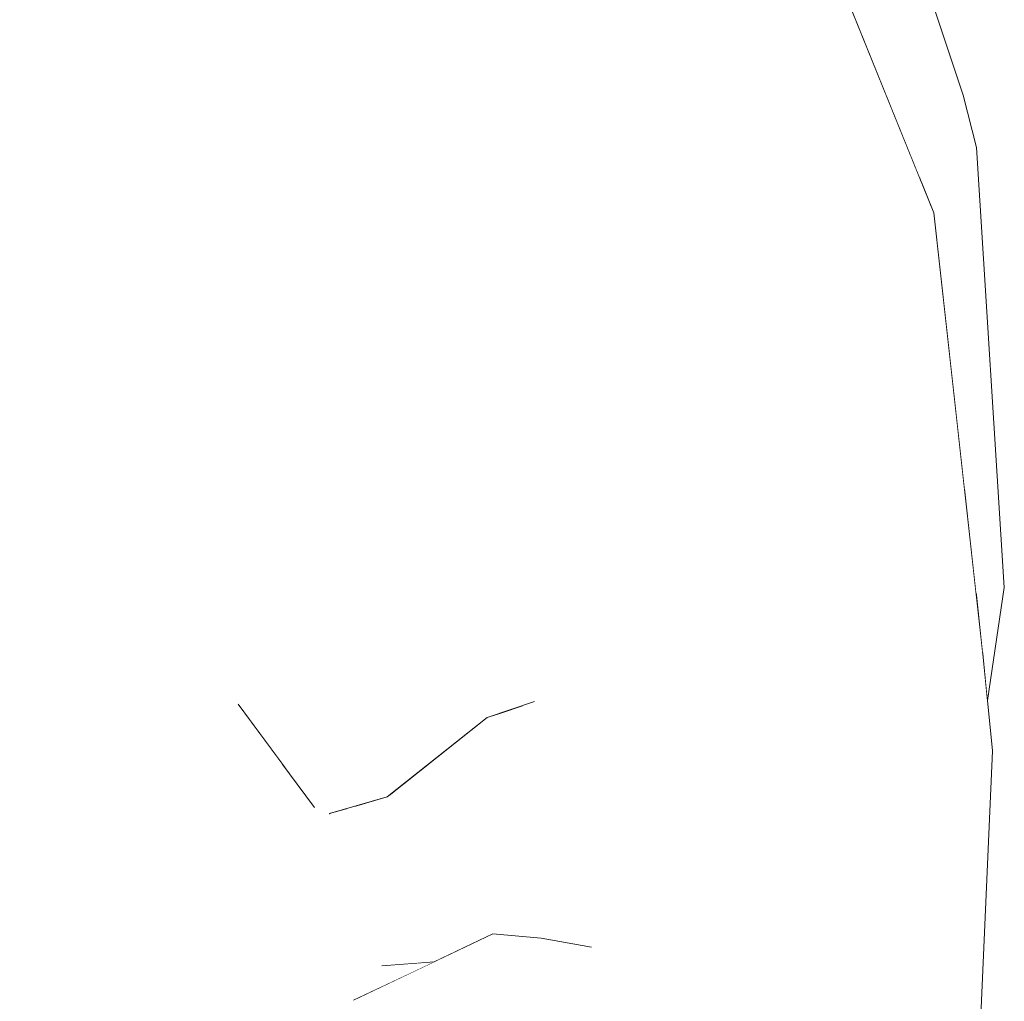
# Model space of a CAD drawing. Header units: millimetres. Extents: x 0 to 650, y -1 to 707.
# Tile 317 of 348: x 506.918 to 507.467, y 459.221 to 459.768. Entities that reach past the tile are written whole.
import ezdxf
from ezdxf.xclip import XClip

# ---------------------------------------------------------------- set-up
doc = ezdxf.new("R2010")
doc.units = ezdxf.units.MM
doc.header["$MEASUREMENT"] = 0
doc.header["$XCLIPFRAME"] = 0
doc.linetypes.add('Wipeout_Contour', pattern=[1000, 0, -1000])
doc.layers.add('Interior - Mobiliário .ARQ', color=7, linetype='Continuous')

# ---------------------------------------------------------------- blocks, each defined once
blk = doc.blocks.new('Desenho_5_5', base_point=(26.09266, 442.80587))
at = {"color": 254, "linetype": 'Wipeout_Contour', "lineweight": 0, "ltscale": 2054.374376}
blk.add_wipeout([(507.41347, 459.61968), (507.31699, 459.84965), (507.26827, 459.8207)], dxfattribs=at).dxf.layer = 'Interior - Mobiliário .ARQ'
at = {"color": 254, "linetype": 'Wipeout_Contour', "lineweight": 0, "ltscale": 2738.028972}
blk.add_wipeout([(507.00378, 459.78371), (506.96989, 459.81913), (506.97672, 459.79074), (506.99377, 459.70784)], dxfattribs=at).dxf.layer = 'Interior - Mobiliário .ARQ'
at = {"color": 254, "linetype": 'Wipeout_Contour', "lineweight": 0, "ltscale": 2053.192612}
blk.add_wipeout([(507.14493, 459.82268), (507.22101, 459.7132), (507.23966, 459.72357)], dxfattribs=at).dxf.layer = 'Interior - Mobiliário .ARQ'
at = {"color": 254, "linetype": 'Wipeout_Contour', "lineweight": 0, "ltscale": 2053.089583}
blk.add_wipeout([(507.0583, 459.73858), (507.08282, 459.71272), (507.09078, 459.72269)], dxfattribs=at).dxf.layer = 'Interior - Mobiliário .ARQ'
at = {"color": 254, "linetype": 'Wipeout_Contour', "lineweight": 0, "ltscale": 2737.519533}
blk.add_wipeout([(507.01703, 459.57475), (507.01702, 459.53531), (507.0747, 459.39486), (507.0656, 459.51152)], dxfattribs=at).dxf.layer = 'Interior - Mobiliário .ARQ'
at = {"color": 254, "linetype": 'Wipeout_Contour', "lineweight": 0, "ltscale": 2053.274936}
blk.add_wipeout([(507.24673, 459.37286), (507.28816, 459.47599), (507.22871, 459.42221)], dxfattribs=at).dxf.layer = 'Interior - Mobiliário .ARQ'
at = {"color": 254, "linetype": 'Wipeout_Contour', "lineweight": 0, "ltscale": 2053.165768}
blk.add_wipeout([(507.19883, 459.3858), (507.18436, 459.38092), (507.21675, 459.36152)], dxfattribs=at).dxf.layer = 'Interior - Mobiliário .ARQ'
at = {"color": 254, "linetype": 'Wipeout_Contour', "lineweight": 0, "ltscale": 2052.980424}
blk.add_wipeout([(507.09112, 459.3256), (507.09999, 459.37243), (507.08498, 459.3782)], dxfattribs=at).dxf.layer = 'Interior - Mobiliário .ARQ'
at = {"color": 254, "linetype": 'Wipeout_Contour', "lineweight": 0, "ltscale": 2052.877389}
blk.add_wipeout([(506.91834, 459.34082), (506.9148, 459.27021), (506.9977, 459.34505)], dxfattribs=at).dxf.layer = 'Interior - Mobiliário .ARQ'
at = {"color": 254, "linetype": 'Wipeout_Contour', "lineweight": 0, "ltscale": 2052.503094}
blk.add_wipeout([(507.41957, 459.1806), (507.44628, 459.1803), (507.44446, 459.32711)], dxfattribs=at).dxf.layer = 'Interior - Mobiliário .ARQ'
at = {"color": 254, "linetype": 'Wipeout_Contour', "lineweight": 0, "ltscale": 2053.287996}
blk.add_wipeout([(507.4122, 459.32374), (507.40177, 459.30928), (507.37977, 459.1687)], dxfattribs=at).dxf.layer = 'Interior - Mobiliário .ARQ'
at = {"color": 254, "linetype": 'Wipeout_Contour', "lineweight": 0, "ltscale": 2736.606614}
blk.add_wipeout([(507.28699, 459.24953), (507.27931, 459.15702), (507.28823, 459.14552), (507.30218, 459.14167)], dxfattribs=at).dxf.layer = 'Interior - Mobiliário .ARQ'
at = {"color": 254, "linetype": 'Wipeout_Contour', "lineweight": 0, "ltscale": 2737.118703}
blk.add_wipeout([(507.26181, 459.24568), (507.24843, 459.23993), (507.26332, 459.19218), (507.27515, 459.1634)], dxfattribs=at).dxf.layer = 'Interior - Mobiliário .ARQ'
at = {"color": 254, "linetype": 'Wipeout_Contour', "lineweight": 0, "ltscale": 2053.048585}
blk.add_wipeout([(507.14226, 459.2208), (507.10441, 459.22165), (507.10185, 459.19048)], dxfattribs=at).dxf.layer = 'Interior - Mobiliário .ARQ'
at = {"color": 254, "linetype": 'Wipeout_Contour', "lineweight": 0, "ltscale": 3422.601305}
blk.add_wipeout([(507.0479, 459.65147), (507.01353, 459.63506), (507.01516, 459.61549), (507.01703, 459.57475), (507.0656, 459.51152)], dxfattribs=at).dxf.layer = 'Interior - Mobiliário .ARQ'
at = {"color": 254, "linetype": 'Wipeout_Contour', "lineweight": 0, "ltscale": 2052.567459}
blk.add_wipeout([(506.99211, 459.61815), (506.94631, 459.54896), (506.9977, 459.34505)], dxfattribs=at).dxf.layer = 'Interior - Mobiliário .ARQ'
at = {"color": 254, "linetype": 'Wipeout_Contour', "lineweight": 0, "ltscale": 2053.455191}
blk.add_wipeout([(507.20871, 459.51297), (507.22871, 459.42221), (507.28816, 459.47599)], dxfattribs=at).dxf.layer = 'Interior - Mobiliário .ARQ'
at = {"color": 254, "linetype": 'Wipeout_Contour', "lineweight": 0, "ltscale": 2052.373242}
blk.add_wipeout([(507.09999, 459.37243), (507.13588, 459.37765), (507.15066, 459.46045)], dxfattribs=at).dxf.layer = 'Interior - Mobiliário .ARQ'
at = {"color": 254, "linetype": 'Wipeout_Contour', "lineweight": 0, "ltscale": 2052.762997}
blk.add_wipeout([(506.86219, 459.85151), (506.84197, 459.58294), (506.94631, 459.54896)], dxfattribs=at).dxf.layer = 'Interior - Mobiliário .ARQ'
at = {"color": 254, "linetype": 'Wipeout_Contour', "lineweight": 0, "ltscale": 2737.195203}
blk.add_wipeout([(507.04647, 459.7298), (507.0112, 459.66962), (507.01353, 459.63506), (507.0479, 459.65147)], dxfattribs=at).dxf.layer = 'Interior - Mobiliário .ARQ'
at = {"color": 254, "linetype": 'Wipeout_Contour', "lineweight": 0, "ltscale": 2054.111144}
blk.add_wipeout([(507.22101, 459.7132), (507.20355, 459.69823), (507.32001, 459.51015)], dxfattribs=at).dxf.layer = 'Interior - Mobiliário .ARQ'
at = {"color": 254, "linetype": 'Wipeout_Contour', "lineweight": 0, "ltscale": 2052.987147}
blk.add_wipeout([(507.08596, 459.51792), (507.10377, 459.56994), (507.06557, 459.64725)], dxfattribs=at).dxf.layer = 'Interior - Mobiliário .ARQ'
at = {"color": 254, "linetype": 'Wipeout_Contour', "lineweight": 0, "ltscale": 2052.857388}
blk.add_wipeout([(507.15066, 459.46045), (507.13588, 459.37765), (507.17361, 459.40403)], dxfattribs=at).dxf.layer = 'Interior - Mobiliário .ARQ'
at = {"color": 254, "linetype": 'Wipeout_Contour', "lineweight": 0, "ltscale": 2052.392567}
blk.add_wipeout([(506.9977, 459.34505), (506.92085, 459.41928), (506.91834, 459.34082)], dxfattribs=at).dxf.layer = 'Interior - Mobiliário .ARQ'
at = {"color": 254, "linetype": 'Wipeout_Contour', "lineweight": 0, "ltscale": 2053.284875}
blk.add_wipeout([(507.24673, 459.37286), (507.22871, 459.42221), (507.21241, 459.4138)], dxfattribs=at).dxf.layer = 'Interior - Mobiliário .ARQ'
at = {"color": 254, "linetype": 'Wipeout_Contour', "lineweight": 0, "ltscale": 2052.96362}
blk.add_wipeout([(507.22101, 459.7132), (507.32001, 459.51015), (507.33393, 459.52087)], dxfattribs=at).dxf.layer = 'Interior - Mobiliário .ARQ'
at = {"color": 254, "linetype": 'Wipeout_Contour', "lineweight": 0, "ltscale": 2052.763545}
blk.add_wipeout([(507.15143, 459.63611), (507.19357, 459.50768), (507.20871, 459.51297)], dxfattribs=at).dxf.layer = 'Interior - Mobiliário .ARQ'
at = {"color": 254, "linetype": 'Wipeout_Contour', "lineweight": 0, "ltscale": 2736.832926}
blk.add_wipeout([(507.01702, 459.53531), (507.03282, 459.43463), (507.03629, 459.4117), (507.0747, 459.39486)], dxfattribs=at).dxf.layer = 'Interior - Mobiliário .ARQ'
at = {"color": 254, "linetype": 'Wipeout_Contour', "lineweight": 0, "ltscale": 2052.876606}
blk.add_wipeout([(507.22849, 459.35694), (507.24673, 459.37286), (507.21241, 459.4138)], dxfattribs=at).dxf.layer = 'Interior - Mobiliário .ARQ'
at = {"color": 254, "linetype": 'Wipeout_Contour', "lineweight": 0, "ltscale": 2054.098122}
blk.add_wipeout([(507.23966, 459.72357), (507.35101, 459.52691), (507.26636, 459.78194)], dxfattribs=at).dxf.layer = 'Interior - Mobiliário .ARQ'
at = {"color": 254, "linetype": 'Wipeout_Contour', "lineweight": 0, "ltscale": 2053.776616}
blk.add_wipeout([(507.14129, 459.6251), (507.19357, 459.50768), (507.15143, 459.63611)], dxfattribs=at).dxf.layer = 'Interior - Mobiliário .ARQ'
at = {"color": 254, "linetype": 'Wipeout_Contour', "lineweight": 0, "ltscale": 2053.156975}
blk.add_wipeout([(507.21241, 459.4138), (507.20538, 459.388), (507.22849, 459.35694)], dxfattribs=at).dxf.layer = 'Interior - Mobiliário .ARQ'
at = {"color": 254, "linetype": 'Wipeout_Contour', "lineweight": 0, "ltscale": 2737.223619}
blk.add_wipeout([(507.0747, 459.39486), (507.03629, 459.4117), (507.0401, 459.38654), (507.08266, 459.32894)], dxfattribs=at).dxf.layer = 'Interior - Mobiliário .ARQ'
at = {"color": 254, "linetype": 'Wipeout_Contour', "lineweight": 0, "ltscale": 2053.33492}
blk.add_wipeout([(507.26636, 459.78194), (507.35101, 459.52691), (507.38535, 459.56568)], dxfattribs=at).dxf.layer = 'Interior - Mobiliário .ARQ'
at = {"color": 254, "linetype": 'Wipeout_Contour', "lineweight": 0, "ltscale": 2052.793843}
blk.add_wipeout([(507.19357, 459.50768), (507.21241, 459.4138), (507.22871, 459.42221)], dxfattribs=at).dxf.layer = 'Interior - Mobiliário .ARQ'
at = {"color": 254, "linetype": 'Wipeout_Contour', "lineweight": 0, "ltscale": 2052.727945}
blk.add_wipeout([(507.09112, 459.3256), (507.08498, 459.3782), (507.0747, 459.39486)], dxfattribs=at).dxf.layer = 'Interior - Mobiliário .ARQ'
at = {"color": 254, "linetype": 'Wipeout_Contour', "lineweight": 0, "ltscale": 5474.468736}
blk.add_wipeout([(507.17885, 459.37906), (507.12454, 459.33589), (507.13146, 459.29451), (507.13854, 459.24215), (507.14935, 459.243), (507.16729, 459.25151), (507.21675, 459.36152), (507.18436, 459.38092)], dxfattribs=at).dxf.layer = 'Interior - Mobiliário .ARQ'
at = {"color": 254, "linetype": 'Wipeout_Contour', "lineweight": 0, "ltscale": 2738.937969}
blk.add_wipeout([(507.32213, 459.93439), (507.32615, 459.91141), (507.41045, 459.70335), (507.42002, 459.6802)], dxfattribs=at).dxf.layer = 'Interior - Mobiliário .ARQ'
at = {"color": 254, "linetype": 'Wipeout_Contour', "lineweight": 0, "ltscale": 2052.976494}
blk.add_wipeout([(507.42797, 459.32659), (507.44446, 459.32711), (507.38535, 459.56568)], dxfattribs=at).dxf.layer = 'Interior - Mobiliário .ARQ'
at = {"color": 254, "linetype": 'Wipeout_Contour', "lineweight": 0, "ltscale": 2053.135534}
blk.add_wipeout([(507.08498, 459.3782), (507.07511, 459.50471), (507.0656, 459.51152)], dxfattribs=at).dxf.layer = 'Interior - Mobiliário .ARQ'
at = {"color": 254, "linetype": 'Wipeout_Contour', "lineweight": 0, "ltscale": 2053.507699}
blk.add_wipeout([(507.22871, 459.42221), (507.20871, 459.51297), (507.19357, 459.50768)], dxfattribs=at).dxf.layer = 'Interior - Mobiliário .ARQ'
at = {"color": 254, "linetype": 'Wipeout_Contour', "lineweight": 0, "ltscale": 2052.862946}
blk.add_wipeout([(507.12322, 459.33484), (507.13588, 459.37765), (507.09999, 459.37243)], dxfattribs=at).dxf.layer = 'Interior - Mobiliário .ARQ'
at = {"color": 254, "linetype": 'Wipeout_Contour', "lineweight": 0, "ltscale": 4104.284638}
blk.add_wipeout([(507.16729, 459.25151), (507.18208, 459.25853), (507.20905, 459.25618), (507.23704, 459.25109), (507.24426, 459.23701), (507.21675, 459.36152)], dxfattribs=at).dxf.layer = 'Interior - Mobiliário .ARQ'
at = {"color": 254, "linetype": 'Wipeout_Contour', "lineweight": 0, "ltscale": 2052.847973}
blk.add_wipeout([(507.12026, 459.24071), (507.10441, 459.22165), (507.14935, 459.243)], dxfattribs=at).dxf.layer = 'Interior - Mobiliário .ARQ'
at = {"color": 254, "linetype": 'Wipeout_Contour', "lineweight": 0, "ltscale": 2053.768227}
blk.add_wipeout([(507.42002, 459.6802), (507.45168, 459.69674), (507.35334, 459.95188)], dxfattribs=at).dxf.layer = 'Interior - Mobiliário .ARQ'
at = {"color": 254, "linetype": 'Wipeout_Contour', "lineweight": 0, "ltscale": 2053.805982}
blk.add_wipeout([(507.38535, 459.56568), (507.35101, 459.52691), (507.42797, 459.32659)], dxfattribs=at).dxf.layer = 'Interior - Mobiliário .ARQ'
at = {"color": 254, "linetype": 'Wipeout_Contour', "lineweight": 0, "ltscale": 2052.523663}
blk.add_wipeout([(507.0656, 459.51152), (507.0747, 459.39486), (507.08498, 459.3782)], dxfattribs=at).dxf.layer = 'Interior - Mobiliário .ARQ'
at = {"color": 254, "linetype": 'Wipeout_Contour', "lineweight": 0, "ltscale": 2052.613069}
blk.add_wipeout([(507.09999, 459.37243), (507.09112, 459.3256), (507.12322, 459.33484)], dxfattribs=at).dxf.layer = 'Interior - Mobiliário .ARQ'
at = {"color": 254, "linetype": 'Wipeout_Contour', "lineweight": 0, "ltscale": 2053.381509}
blk.add_wipeout([(507.26181, 459.24568), (507.22849, 459.35694), (507.21675, 459.36152)], dxfattribs=at).dxf.layer = 'Interior - Mobiliário .ARQ'
at = {"color": 254, "linetype": 'Wipeout_Contour', "lineweight": 0, "ltscale": 2054.685385}
blk.add_wipeout([(507.35334, 459.95188), (507.32213, 459.93439), (507.42002, 459.6802)], dxfattribs=at).dxf.layer = 'Interior - Mobiliário .ARQ'
at = {"color": 254, "linetype": 'Wipeout_Contour', "lineweight": 0, "ltscale": 2738.191067}
blk.add_wipeout([(507.45168, 459.69674), (507.44527, 459.50355), (507.4514, 459.44832), (507.46719, 459.45156)], dxfattribs=at).dxf.layer = 'Interior - Mobiliário .ARQ'
at = {"color": 254, "linetype": 'Wipeout_Contour', "lineweight": 0, "ltscale": 2052.56682}
blk.add_wipeout([(507.0479, 459.65147), (507.0656, 459.51152), (507.07511, 459.50471)], dxfattribs=at).dxf.layer = 'Interior - Mobiliário .ARQ'
at = {"color": 254, "linetype": 'Wipeout_Contour', "lineweight": 0, "ltscale": 2052.789413}
blk.add_wipeout([(507.08498, 459.3782), (507.09999, 459.37243), (507.08596, 459.51792)], dxfattribs=at).dxf.layer = 'Interior - Mobiliário .ARQ'
at = {"color": 254, "linetype": 'Wipeout_Contour', "lineweight": 0, "ltscale": 2052.787429}
blk.add_wipeout([(507.40177, 459.30928), (507.4122, 459.32374), (507.33393, 459.52087)], dxfattribs=at).dxf.layer = 'Interior - Mobiliário .ARQ'
at = {"color": 254, "linetype": 'Wipeout_Contour', "lineweight": 0, "ltscale": 2052.376666}
blk.add_wipeout([(507.21675, 459.36152), (507.24843, 459.23993), (507.26181, 459.24568)], dxfattribs=at).dxf.layer = 'Interior - Mobiliário .ARQ'
at = {"color": 254, "linetype": 'Wipeout_Contour', "lineweight": 0, "ltscale": 2052.603137}
blk.add_wipeout([(507.10549, 459.32973), (507.10441, 459.22165), (507.12026, 459.24071)], dxfattribs=at).dxf.layer = 'Interior - Mobiliário .ARQ'
at = {"color": 254, "linetype": 'Wipeout_Contour', "lineweight": 0, "ltscale": 2053.320771}
blk.add_wipeout([(507.05579, 459.65331), (507.0583, 459.73858), (507.04647, 459.7298)], dxfattribs=at).dxf.layer = 'Interior - Mobiliário .ARQ'
at = {"color": 254, "linetype": 'Wipeout_Contour', "lineweight": 0, "ltscale": 2052.815344}
blk.add_wipeout([(507.08596, 459.51792), (507.07511, 459.50471), (507.08498, 459.3782)], dxfattribs=at).dxf.layer = 'Interior - Mobiliário .ARQ'
at = {"color": 254, "linetype": 'Wipeout_Contour', "lineweight": 0, "ltscale": 2053.951867}
blk.add_wipeout([(507.33393, 459.52087), (507.32001, 459.51015), (507.40177, 459.30928)], dxfattribs=at).dxf.layer = 'Interior - Mobiliário .ARQ'
at = {"color": 254, "linetype": 'Wipeout_Contour', "lineweight": 0, "ltscale": 2053.740008}
blk.add_wipeout([(507.46719, 459.45156), (507.45515, 459.41455), (507.45777, 459.38861)], dxfattribs=at).dxf.layer = 'Interior - Mobiliário .ARQ'
at = {"color": 254, "linetype": 'Wipeout_Contour', "lineweight": 0, "ltscale": 2052.642878}
blk.add_wipeout([(507.19954, 459.38603), (507.21675, 459.36152), (507.22849, 459.35694)], dxfattribs=at).dxf.layer = 'Interior - Mobiliário .ARQ'
at = {"color": 254, "linetype": 'Wipeout_Contour', "lineweight": 0, "ltscale": 2052.580654}
blk.add_wipeout([(507.10165, 459.32863), (507.10185, 459.19048), (507.10441, 459.22165)], dxfattribs=at).dxf.layer = 'Interior - Mobiliário .ARQ'
at = {"color": 254, "linetype": 'Wipeout_Contour', "lineweight": 0, "ltscale": 2052.187186}
blk.add_wipeout([(507.21965, 459.20731), (507.20905, 459.25618), (507.14226, 459.2208)], dxfattribs=at).dxf.layer = 'Interior - Mobiliário .ARQ'
at = {"color": 254, "linetype": 'Wipeout_Contour', "lineweight": 0, "ltscale": 2053.060413}
blk.add_wipeout([(507.26181, 459.24568), (507.27515, 459.1634), (507.28699, 459.24953)], dxfattribs=at).dxf.layer = 'Interior - Mobiliário .ARQ'
at = {"color": 254, "linetype": 'Wipeout_Contour', "lineweight": 0, "ltscale": 2737.877944}
blk.add_wipeout([(507.01115, 459.66952), (507.04647, 459.7298), (507.00378, 459.78371), (506.99377, 459.70784)], dxfattribs=at).dxf.layer = 'Interior - Mobiliário .ARQ'
at = {"color": 254, "linetype": 'Wipeout_Contour', "lineweight": 0, "ltscale": 2052.763092}
blk.add_wipeout([(507.07511, 459.50471), (507.08596, 459.51792), (507.06557, 459.64725)], dxfattribs=at).dxf.layer = 'Interior - Mobiliário .ARQ'
at = {"color": 254, "linetype": 'Wipeout_Contour', "lineweight": 0, "ltscale": 2054.096163}
blk.add_wipeout([(507.46719, 459.45156), (507.4514, 459.44832), (507.45515, 459.41455)], dxfattribs=at).dxf.layer = 'Interior - Mobiliário .ARQ'
at = {"color": 254, "linetype": 'Wipeout_Contour', "lineweight": 0, "ltscale": 2052.81686}
blk.add_wipeout([(507.20538, 459.388), (507.21241, 459.4138), (507.17361, 459.40403)], dxfattribs=at).dxf.layer = 'Interior - Mobiliário .ARQ'
at = {"color": 254, "linetype": 'Wipeout_Contour', "lineweight": 0, "ltscale": 2052.673885}
blk.add_wipeout([(507.26181, 459.24568), (507.28699, 459.24953), (507.24673, 459.37286)], dxfattribs=at).dxf.layer = 'Interior - Mobiliário .ARQ'
at = {"color": 254, "linetype": 'Wipeout_Contour', "lineweight": 0, "ltscale": 3420.832494}
blk.add_wipeout([(506.9977, 459.34505), (507.10185, 459.19048), (507.10107, 459.32846), (507.09112, 459.3256), (507.06486, 459.35303)], dxfattribs=at).dxf.layer = 'Interior - Mobiliário .ARQ'
at = {"color": 254, "linetype": 'Wipeout_Contour', "lineweight": 0, "ltscale": 2053.832769}
blk.add_wipeout([(507.0583, 459.73858), (507.0141, 459.77974), (507.00378, 459.78371)], dxfattribs=at).dxf.layer = 'Interior - Mobiliário .ARQ'
at = {"color": 254, "linetype": 'Wipeout_Contour', "lineweight": 0, "ltscale": 2053.877158}
blk.add_wipeout([(507.09078, 459.72269), (507.08282, 459.71272), (507.14129, 459.6251)], dxfattribs=at).dxf.layer = 'Interior - Mobiliário .ARQ'
at = {"color": 254, "linetype": 'Wipeout_Contour', "lineweight": 0, "ltscale": 2053.385132}
blk.add_wipeout([(507.06557, 459.64725), (507.05579, 459.65331), (507.07511, 459.50471)], dxfattribs=at).dxf.layer = 'Interior - Mobiliário .ARQ'
at = {"color": 254, "linetype": 'Wipeout_Contour', "lineweight": 0, "ltscale": 2052.538911}
blk.add_wipeout([(506.92085, 459.41928), (506.9977, 459.34505), (506.94631, 459.54896)], dxfattribs=at).dxf.layer = 'Interior - Mobiliário .ARQ'
at = {"color": 254, "linetype": 'Wipeout_Contour', "lineweight": 0, "ltscale": 2053.211311}
blk.add_wipeout([(507.28699, 459.24953), (507.37327, 459.27837), (507.28816, 459.47599)], dxfattribs=at).dxf.layer = 'Interior - Mobiliário .ARQ'
at = {"color": 254, "linetype": 'Wipeout_Contour', "lineweight": 0, "ltscale": 2053.076617}
blk.add_wipeout([(507.17361, 459.40403), (507.17885, 459.37906), (507.20538, 459.388)], dxfattribs=at).dxf.layer = 'Interior - Mobiliário .ARQ'
at = {"color": 254, "linetype": 'Wipeout_Contour', "lineweight": 0, "ltscale": 2053.141316}
blk.add_wipeout([(507.24673, 459.37286), (507.22849, 459.35694), (507.26181, 459.24568)], dxfattribs=at).dxf.layer = 'Interior - Mobiliário .ARQ'
at = {"color": 254, "linetype": 'Wipeout_Contour', "lineweight": 0, "ltscale": 2052.699394}
blk.add_wipeout([(507.20905, 459.25618), (507.18208, 459.25853), (507.10441, 459.22165)], dxfattribs=at).dxf.layer = 'Interior - Mobiliário .ARQ'
at = {"color": 254, "linetype": 'Wipeout_Contour', "lineweight": 0, "ltscale": 2052.880027}
blk.add_wipeout([(507.00378, 459.78371), (507.04647, 459.7298), (507.0583, 459.73858)], dxfattribs=at).dxf.layer = 'Interior - Mobiliário .ARQ'
at = {"color": 254, "linetype": 'Wipeout_Contour', "lineweight": 0, "ltscale": 2052.833131}
blk.add_wipeout([(507.14129, 459.6251), (507.15143, 459.63611), (507.09078, 459.72269)], dxfattribs=at).dxf.layer = 'Interior - Mobiliário .ARQ'
at = {"color": 254, "linetype": 'Wipeout_Contour', "lineweight": 0, "ltscale": 2053.056315}
blk.add_wipeout([(507.05579, 459.65331), (507.06557, 459.64725), (507.08282, 459.71272)], dxfattribs=at).dxf.layer = 'Interior - Mobiliário .ARQ'
at = {"color": 254, "linetype": 'Wipeout_Contour', "lineweight": 0, "ltscale": 2052.750531}
blk.add_wipeout([(507.28816, 459.47599), (507.24673, 459.37286), (507.28699, 459.24953)], dxfattribs=at).dxf.layer = 'Interior - Mobiliário .ARQ'
at = {"color": 254, "linetype": 'Wipeout_Contour', "lineweight": 0, "ltscale": 2052.285378}
blk.add_wipeout([(507.13588, 459.37765), (507.17885, 459.37906), (507.17361, 459.40403)], dxfattribs=at).dxf.layer = 'Interior - Mobiliário .ARQ'
at = {"color": 254, "linetype": 'Wipeout_Contour', "lineweight": 0, "ltscale": 2052.314327}
blk.add_wipeout([(507.10441, 459.22165), (507.14226, 459.2208), (507.20905, 459.25618)], dxfattribs=at).dxf.layer = 'Interior - Mobiliário .ARQ'
at = {"color": 254, "linetype": 'Wipeout_Contour', "lineweight": 0, "ltscale": 2053.621495}
blk.add_wipeout([(507.14493, 459.82268), (507.23966, 459.72357), (507.26636, 459.78194)], dxfattribs=at).dxf.layer = 'Interior - Mobiliário .ARQ'
at = {"color": 254, "linetype": 'Wipeout_Contour', "lineweight": 0, "ltscale": 2053.716992}
blk.add_wipeout([(507.08282, 459.71272), (507.0583, 459.73858), (507.05579, 459.65331)], dxfattribs=at).dxf.layer = 'Interior - Mobiliário .ARQ'
at = {"color": 254, "linetype": 'Wipeout_Contour', "lineweight": 0, "ltscale": 2053.330972}
blk.add_wipeout([(507.06557, 459.64725), (507.10377, 459.56994), (507.14129, 459.6251)], dxfattribs=at).dxf.layer = 'Interior - Mobiliário .ARQ'
at = {"color": 254, "linetype": 'Wipeout_Contour', "lineweight": 0, "ltscale": 2053.629847}
blk.add_wipeout([(507.32001, 459.51015), (507.28816, 459.47599), (507.37327, 459.27837)], dxfattribs=at).dxf.layer = 'Interior - Mobiliário .ARQ'
at = {"color": 254, "linetype": 'Wipeout_Contour', "lineweight": 0, "ltscale": 2053.297984}
blk.add_wipeout([(507.12322, 459.33484), (507.17885, 459.37906), (507.13588, 459.37765)], dxfattribs=at).dxf.layer = 'Interior - Mobiliário .ARQ'
at = {"color": 254, "linetype": 'Wipeout_Contour', "lineweight": 0, "ltscale": 2052.311516}
blk.add_wipeout([(506.9977, 459.34505), (506.98523, 459.16348), (507.10185, 459.19048)], dxfattribs=at).dxf.layer = 'Interior - Mobiliário .ARQ'
at = {"color": 254, "linetype": 'Wipeout_Contour', "lineweight": 0, "ltscale": 2052.133909}
blk.add_wipeout([(507.12026, 459.24071), (507.13854, 459.24215), (507.13146, 459.29451)], dxfattribs=at).dxf.layer = 'Interior - Mobiliário .ARQ'
at = {"color": 254, "linetype": 'Wipeout_Contour', "lineweight": 0, "ltscale": 2052.7076}
blk.add_wipeout([(507.20905, 459.25618), (507.21965, 459.20731), (507.25227, 459.21949)], dxfattribs=at).dxf.layer = 'Interior - Mobiliário .ARQ'
at = {"layer": 'Interior - Mobiliário .ARQ', "color": 7, "linetype": 'Continuous', "lineweight": 0}
blk.add_line((507.17885, 459.37906), (507.20538, 459.388), dxfattribs=at)
blk.add_point((507.09112, 459.3256), dxfattribs=at)
at = {"color": 254, "linetype": 'Wipeout_Contour', "lineweight": 0, "ltscale": 2053.19024}
blk.add_wipeout([(507.20355, 459.69823), (507.22101, 459.7132), (507.14493, 459.82268)], dxfattribs=at).dxf.layer = 'Interior - Mobiliário .ARQ'
at = {"color": 254, "linetype": 'Wipeout_Contour', "lineweight": 0, "ltscale": 2053.592696}
blk.add_wipeout([(507.10177, 459.75931), (507.06656, 459.79002), (507.0583, 459.73858)], dxfattribs=at).dxf.layer = 'Interior - Mobiliário .ARQ'
at = {"color": 254, "linetype": 'Wipeout_Contour', "lineweight": 0, "ltscale": 2052.864873}
blk.add_wipeout([(507.10377, 459.56994), (507.08596, 459.51792), (507.09999, 459.37243)], dxfattribs=at).dxf.layer = 'Interior - Mobiliário .ARQ'
at = {"color": 254, "linetype": 'Wipeout_Contour', "lineweight": 0, "ltscale": 2052.913981}
blk.add_wipeout([(507.37327, 459.27837), (507.40177, 459.30928), (507.32001, 459.51015)], dxfattribs=at).dxf.layer = 'Interior - Mobiliário .ARQ'
at = {"color": 254, "linetype": 'Wipeout_Contour', "lineweight": 0, "ltscale": 3421.323992}
blk.add_wipeout([(507.12322, 459.33484), (507.10549, 459.32973), (507.12026, 459.24071), (507.13146, 459.29451), (507.12454, 459.33589)], dxfattribs=at).dxf.layer = 'Interior - Mobiliário .ARQ'
at = {"color": 254, "linetype": 'Wipeout_Contour', "lineweight": 0, "ltscale": 2052.128161}
blk.add_wipeout([(506.9148, 459.27021), (506.89161, 459.20753), (506.98523, 459.16348)], dxfattribs=at).dxf.layer = 'Interior - Mobiliário .ARQ'
at = {"color": 254, "linetype": 'Wipeout_Contour', "lineweight": 0, "ltscale": 2736.819798}
blk.add_wipeout([(507.23704, 459.25109), (507.20905, 459.25618), (507.2514, 459.2211), (507.24426, 459.23701)], dxfattribs=at).dxf.layer = 'Interior - Mobiliário .ARQ'
at = {"layer": 'Interior - Mobiliário .ARQ', "color": 7, "linetype": 'Continuous', "lineweight": 0}
for p, q in [((507.12322, 459.33484), (507.09112, 459.3256)), ((507.18208, 459.25853), (507.10441, 459.22165)), ((507.18208, 459.25853), (507.20905, 459.25618)), ((507.20905, 459.25618), (507.23704, 459.25109)), ((507.14935, 459.243), (507.12026, 459.24071))]:
    blk.add_line(p, q, dxfattribs=at)
at = {"color": 254, "linetype": 'Wipeout_Contour', "lineweight": 0, "ltscale": 2054.040281}
blk.add_wipeout([(507.14493, 459.82268), (507.12317, 459.80421), (507.20355, 459.69823)], dxfattribs=at).dxf.layer = 'Interior - Mobiliário .ARQ'
at = {"color": 254, "linetype": 'Wipeout_Contour', "lineweight": 0, "ltscale": 2053.173277}
blk.add_wipeout([(507.0583, 459.73858), (507.09078, 459.72269), (507.10177, 459.75931)], dxfattribs=at).dxf.layer = 'Interior - Mobiliário .ARQ'
at = {"color": 254, "linetype": 'Wipeout_Contour', "lineweight": 0, "ltscale": 2053.207071}
blk.add_wipeout([(507.09999, 459.37243), (507.15066, 459.46045), (507.10377, 459.56994)], dxfattribs=at).dxf.layer = 'Interior - Mobiliário .ARQ'
at = {"color": 254, "linetype": 'Wipeout_Contour', "lineweight": 0, "ltscale": 2052.851947}
blk.add_wipeout([(507.4122, 459.32374), (507.42797, 459.32659), (507.35101, 459.52691)], dxfattribs=at).dxf.layer = 'Interior - Mobiliário .ARQ'
at = {"color": 254, "linetype": 'Wipeout_Contour', "lineweight": 0, "ltscale": 2051.970726}
blk.add_wipeout([(506.98523, 459.16348), (506.9977, 459.34505), (506.9148, 459.27021)], dxfattribs=at).dxf.layer = 'Interior - Mobiliário .ARQ'
at = {"layer": 'Interior - Mobiliário .ARQ', "color": 7, "linetype": 'Continuous', "lineweight": 0}
blk.add_line((507.17885, 459.37906), (507.12322, 459.33484), dxfattribs=at)
at = {"color": 254, "linetype": 'Wipeout_Contour', "lineweight": 0, "ltscale": 2053.324756}
blk.add_wipeout([(507.0141, 459.77974), (507.0583, 459.73858), (507.06656, 459.79002)], dxfattribs=at).dxf.layer = 'Interior - Mobiliário .ARQ'
at = {"color": 254, "linetype": 'Wipeout_Contour', "lineweight": 0, "ltscale": 2053.22718}
blk.add_wipeout([(507.10177, 459.75931), (507.17916, 459.66197), (507.20355, 459.69823)], dxfattribs=at).dxf.layer = 'Interior - Mobiliário .ARQ'
at = {"color": 254, "linetype": 'Wipeout_Contour', "lineweight": 0, "ltscale": 2739.085762}
blk.add_wipeout([(507.42002, 459.6802), (507.42783, 459.66047), (507.44527, 459.50355), (507.45168, 459.69674)], dxfattribs=at).dxf.layer = 'Interior - Mobiliário .ARQ'
at = {"color": 254, "linetype": 'Wipeout_Contour', "lineweight": 0, "ltscale": 4106.226668}
blk.add_wipeout([(506.99211, 459.61815), (506.9977, 459.34505), (507.03282, 459.43463), (507.01702, 459.53531), (507.01703, 459.57475), (507.01516, 459.61549)], dxfattribs=at).dxf.layer = 'Interior - Mobiliário .ARQ'
at = {"color": 254, "linetype": 'Wipeout_Contour', "lineweight": 0, "ltscale": 2053.982072}
blk.add_wipeout([(507.35101, 459.52691), (507.33393, 459.52087), (507.4122, 459.32374)], dxfattribs=at).dxf.layer = 'Interior - Mobiliário .ARQ'
at = {"color": 254, "linetype": 'Wipeout_Contour', "lineweight": 0, "ltscale": 2052.05398}
blk.add_wipeout([(506.85885, 459.47136), (506.91834, 459.34082), (506.92085, 459.41928)], dxfattribs=at).dxf.layer = 'Interior - Mobiliário .ARQ'
at = {"color": 254, "linetype": 'Wipeout_Contour', "lineweight": 0, "ltscale": 2053.825735}
blk.add_wipeout([(507.20355, 459.69823), (507.12317, 459.80421), (507.10177, 459.75931)], dxfattribs=at).dxf.layer = 'Interior - Mobiliário .ARQ'
at = {"color": 254, "linetype": 'Wipeout_Contour', "lineweight": 0, "ltscale": 2736.403125}
blk.add_wipeout([(506.99211, 459.61815), (507.01516, 459.61549), (507.01353, 459.63506), (507.0112, 459.66962)], dxfattribs=at).dxf.layer = 'Interior - Mobiliário .ARQ'
at = {"color": 254, "linetype": 'Wipeout_Contour', "lineweight": 0, "ltscale": 2736.33722}
blk.add_wipeout([(507.03282, 459.43463), (506.9977, 459.34505), (507.06486, 459.35303), (507.0401, 459.38654)], dxfattribs=at).dxf.layer = 'Interior - Mobiliário .ARQ'
at = {"color": 254, "linetype": 'Wipeout_Contour', "lineweight": 0, "ltscale": 2053.520911}
blk.add_wipeout([(507.44446, 459.32711), (507.42797, 459.32659), (507.40755, 459.17158)], dxfattribs=at).dxf.layer = 'Interior - Mobiliário .ARQ'
at = {"layer": 'Interior - Mobiliário .ARQ', "color": 7, "linetype": 'Continuous', "lineweight": 0}
blk.add_line((507.04007, 459.38657), (507.08266, 459.32894), dxfattribs=at)
at = {"color": 254, "linetype": 'Wipeout_Contour', "lineweight": 0, "ltscale": 2737.383259}
blk.add_wipeout([(506.99377, 459.70784), (506.97672, 459.79074), (506.99211, 459.61815), (507.00949, 459.67318)], dxfattribs=at).dxf.layer = 'Interior - Mobiliário .ARQ'
at = {"color": 254, "linetype": 'Wipeout_Contour', "lineweight": 0, "ltscale": 2053.306885}
blk.add_wipeout([(507.14129, 459.6251), (507.08282, 459.71272), (507.06557, 459.64725)], dxfattribs=at).dxf.layer = 'Interior - Mobiliário .ARQ'
at = {"color": 254, "linetype": 'Wipeout_Contour', "lineweight": 0, "ltscale": 2052.95554}
blk.add_wipeout([(507.40755, 459.17158), (507.41957, 459.1806), (507.44446, 459.32711)], dxfattribs=at).dxf.layer = 'Interior - Mobiliário .ARQ'
at = {"color": 254, "linetype": 'Wipeout_Contour', "lineweight": 0, "ltscale": 3422.165131}
blk.add_wipeout([(506.9663, 459.82598), (506.94631, 459.54896), (506.99211, 459.61815), (506.97672, 459.79074), (506.96989, 459.81913)], dxfattribs=at).dxf.layer = 'Interior - Mobiliário .ARQ'
at = {"color": 254, "linetype": 'Wipeout_Contour', "lineweight": 0, "ltscale": 2053.773086}
blk.add_wipeout([(507.10177, 459.75931), (507.09078, 459.72269), (507.15143, 459.63611)], dxfattribs=at).dxf.layer = 'Interior - Mobiliário .ARQ'
at = {"color": 254, "linetype": 'Wipeout_Contour', "lineweight": 0, "ltscale": 2053.016853}
blk.add_wipeout([(507.14129, 459.6251), (507.10377, 459.56994), (507.15066, 459.46045)], dxfattribs=at).dxf.layer = 'Interior - Mobiliário .ARQ'
at = {"color": 254, "linetype": 'Wipeout_Contour', "lineweight": 0, "ltscale": 2053.806492}
blk.add_wipeout([(507.46058, 459.36054), (507.44446, 459.32711), (507.44628, 459.1803)], dxfattribs=at).dxf.layer = 'Interior - Mobiliário .ARQ'
at = {"color": 254, "linetype": 'Wipeout_Contour', "lineweight": 0, "ltscale": 2052.506539}
blk.add_wipeout([(507.4122, 459.32374), (507.38787, 459.17234), (507.40755, 459.17158)], dxfattribs=at).dxf.layer = 'Interior - Mobiliário .ARQ'
at = {"color": 254, "linetype": 'Wipeout_Contour', "lineweight": 0, "ltscale": 3421.969789}
blk.add_wipeout([(506.95157, 459.8678), (506.86219, 459.85151), (506.94631, 459.54896), (506.9663, 459.82598), (506.95799, 459.83999)], dxfattribs=at).dxf.layer = 'Interior - Mobiliário .ARQ'
at = {"color": 254, "linetype": 'Wipeout_Contour', "lineweight": 0, "ltscale": 2053.125615}
blk.add_wipeout([(507.15143, 459.63611), (507.17916, 459.66197), (507.10177, 459.75931)], dxfattribs=at).dxf.layer = 'Interior - Mobiliário .ARQ'
at = {"color": 254, "linetype": 'Wipeout_Contour', "lineweight": 0, "ltscale": 2053.247859}
blk.add_wipeout([(507.14129, 459.6251), (507.15066, 459.46045), (507.19357, 459.50768)], dxfattribs=at).dxf.layer = 'Interior - Mobiliário .ARQ'
at = {"color": 254, "linetype": 'Wipeout_Contour', "lineweight": 0, "ltscale": 2052.94109}
blk.add_wipeout([(507.44628, 459.1803), (507.45311, 459.19014), (507.46058, 459.36054)], dxfattribs=at).dxf.layer = 'Interior - Mobiliário .ARQ'
at = {"color": 254, "linetype": 'Wipeout_Contour', "lineweight": 0, "ltscale": 2053.72604}
blk.add_wipeout([(507.40755, 459.17158), (507.42797, 459.32659), (507.4122, 459.32374)], dxfattribs=at).dxf.layer = 'Interior - Mobiliário .ARQ'
at = {"color": 254, "linetype": 'Wipeout_Contour', "lineweight": 0, "ltscale": 2053.520471}
blk.add_wipeout([(507.40177, 459.30928), (507.37327, 459.27837), (507.36763, 459.14704)], dxfattribs=at).dxf.layer = 'Interior - Mobiliário .ARQ'
at = {"color": 254, "linetype": 'Wipeout_Contour', "lineweight": 0, "ltscale": 2053.553491}
blk.add_wipeout([(507.06656, 459.79002), (507.10177, 459.75931), (507.12317, 459.80421)], dxfattribs=at).dxf.layer = 'Interior - Mobiliário .ARQ'
at = {"color": 254, "linetype": 'Wipeout_Contour', "lineweight": 0, "ltscale": 2053.154917}
blk.add_wipeout([(507.41347, 459.61968), (507.46058, 459.36054), (507.45536, 459.41267)], dxfattribs=at).dxf.layer = 'Interior - Mobiliário .ARQ'
at = {"color": 254, "linetype": 'Wipeout_Contour', "lineweight": 0, "ltscale": 2052.920776}
blk.add_wipeout([(506.84197, 459.58294), (506.85885, 459.47136), (506.94631, 459.54896)], dxfattribs=at).dxf.layer = 'Interior - Mobiliário .ARQ'
at = {"color": 254, "linetype": 'Wipeout_Contour', "lineweight": 0, "ltscale": 2053.032944}
blk.add_wipeout([(507.15066, 459.46045), (507.17361, 459.40403), (507.19357, 459.50768)], dxfattribs=at).dxf.layer = 'Interior - Mobiliário .ARQ'
at = {"color": 254, "linetype": 'Wipeout_Contour', "lineweight": 0, "ltscale": 2052.856995}
blk.add_wipeout([(507.36763, 459.14704), (507.37977, 459.1687), (507.40177, 459.30928)], dxfattribs=at).dxf.layer = 'Interior - Mobiliário .ARQ'
at = {"color": 254, "linetype": 'Wipeout_Contour', "lineweight": 0, "ltscale": 2054.162812}
blk.add_wipeout([(507.45536, 459.41267), (507.42783, 459.66047), (507.41347, 459.61968)], dxfattribs=at).dxf.layer = 'Interior - Mobiliário .ARQ'
at = {"color": 254, "linetype": 'Wipeout_Contour', "lineweight": 0, "ltscale": 2052.266723}
blk.add_wipeout([(506.94631, 459.54896), (506.85885, 459.47136), (506.92085, 459.41928)], dxfattribs=at).dxf.layer = 'Interior - Mobiliário .ARQ'
at = {"color": 254, "linetype": 'Wipeout_Contour', "lineweight": 0, "ltscale": 2052.760328}
blk.add_wipeout([(507.17361, 459.40403), (507.21241, 459.4138), (507.19357, 459.50768)], dxfattribs=at).dxf.layer = 'Interior - Mobiliário .ARQ'
at = {"color": 254, "linetype": 'Wipeout_Contour', "lineweight": 0, "ltscale": 2052.72334}
blk.add_wipeout([(507.28699, 459.24953), (507.30218, 459.14167), (507.36763, 459.14704)], dxfattribs=at).dxf.layer = 'Interior - Mobiliário .ARQ'
at = {"color": 254, "linetype": 'Wipeout_Contour', "lineweight": 0, "ltscale": 2053.552424}
blk.add_wipeout([(507.41347, 459.61968), (507.42783, 459.66047), (507.32615, 459.91141)], dxfattribs=at).dxf.layer = 'Interior - Mobiliário .ARQ'
at = {"color": 254, "linetype": 'Wipeout_Contour', "lineweight": 0, "ltscale": 2052.80488}
blk.add_wipeout([(507.36763, 459.14704), (507.37327, 459.27837), (507.28699, 459.24953)], dxfattribs=at).dxf.layer = 'Interior - Mobiliário .ARQ'
at = {"color": 254, "linetype": 'Wipeout_Contour', "lineweight": 0, "ltscale": 2054.598797}
blk.add_wipeout([(507.32615, 459.91141), (507.31699, 459.84965), (507.41347, 459.61968)], dxfattribs=at).dxf.layer = 'Interior - Mobiliário .ARQ'
at = {"color": 254, "linetype": 'Wipeout_Contour', "lineweight": 0, "ltscale": 2053.440692}
blk.add_wipeout([(507.38535, 459.56568), (507.41347, 459.61968), (507.26827, 459.8207)], dxfattribs=at).dxf.layer = 'Interior - Mobiliário .ARQ'
at = {"color": 254, "linetype": 'Wipeout_Contour', "lineweight": 0, "ltscale": 2054.45344}
blk.add_wipeout([(507.26636, 459.78194), (507.38535, 459.56568), (507.26827, 459.8207)], dxfattribs=at).dxf.layer = 'Interior - Mobiliário .ARQ'
at = {"color": 254, "linetype": 'Wipeout_Contour', "lineweight": 0, "ltscale": 2054.208068}
blk.add_wipeout([(507.23966, 459.72357), (507.22101, 459.7132), (507.35101, 459.52691)], dxfattribs=at).dxf.layer = 'Interior - Mobiliário .ARQ'
at = {"color": 254, "linetype": 'Wipeout_Contour', "lineweight": 0, "ltscale": 2053.06811}
blk.add_wipeout([(507.38535, 459.56568), (507.44446, 459.32711), (507.46058, 459.36054)], dxfattribs=at).dxf.layer = 'Interior - Mobiliário .ARQ'
at = {"color": 254, "linetype": 'Wipeout_Contour', "lineweight": 0, "ltscale": 2054.962188}
blk.add_wipeout([(507.44428, 459.72595), (507.35387, 459.99755), (507.35334, 459.95188)], dxfattribs=at).dxf.layer = 'Interior - Mobiliário .ARQ'
at = {"color": 254, "linetype": 'Wipeout_Contour', "lineweight": 0, "ltscale": 2052.989449}
blk.add_wipeout([(507.35101, 459.52691), (507.22101, 459.7132), (507.33393, 459.52087)], dxfattribs=at).dxf.layer = 'Interior - Mobiliário .ARQ'
at = {"color": 254, "linetype": 'Wipeout_Contour', "lineweight": 0, "ltscale": 2053.984137}
blk.add_wipeout([(507.46058, 459.36054), (507.41347, 459.61968), (507.38535, 459.56568)], dxfattribs=at).dxf.layer = 'Interior - Mobiliário .ARQ'
at = {"layer": 'Interior - Mobiliário .ARQ', "color": 7, "linetype": 'Continuous', "lineweight": 0}
for p, q in [((507.45536, 459.41267), (507.42783, 459.66047)), ((507.46719, 459.45156), (507.45777, 459.38861)), ((507.45536, 459.41267), (507.46058, 459.36054)), ((507.45311, 459.19014), (507.46058, 459.36054))]:
    blk.add_line(p, q, dxfattribs=at)
at = {"color": 254, "linetype": 'Wipeout_Contour', "lineweight": 0, "ltscale": 2053.670081}
blk.add_wipeout([(507.35334, 459.95188), (507.45168, 459.69674), (507.44428, 459.72595)], dxfattribs=at).dxf.layer = 'Interior - Mobiliário .ARQ'
at = {"color": 254, "linetype": 'Wipeout_Contour', "lineweight": 0, "ltscale": 2053.174504}
blk.add_wipeout([(507.28816, 459.47599), (507.15143, 459.63611), (507.20871, 459.51297)], dxfattribs=at).dxf.layer = 'Interior - Mobiliário .ARQ'
at = {"layer": 'Interior - Mobiliário .ARQ', "color": 7, "linetype": 'Continuous', "lineweight": 0}
for p, q in [((507.35387, 459.99755), (507.44428, 459.72595)), ((507.42783, 459.66047), (507.32615, 459.91141)), ((507.45168, 459.69674), (507.44428, 459.72595)), ((507.45168, 459.69674), (507.46719, 459.45156))]:
    blk.add_line(p, q, dxfattribs=at)
at = {"color": 254, "linetype": 'Wipeout_Contour', "lineweight": 0, "ltscale": 2053.835771}
blk.add_wipeout([(507.17916, 459.66197), (507.15143, 459.63611), (507.28816, 459.47599)], dxfattribs=at).dxf.layer = 'Interior - Mobiliário .ARQ'
at = {"color": 254, "linetype": 'Wipeout_Contour', "lineweight": 0, "ltscale": 2053.948567}
blk.add_wipeout([(507.20355, 459.69823), (507.17916, 459.66197), (507.32001, 459.51015)], dxfattribs=at).dxf.layer = 'Interior - Mobiliário .ARQ'
at = {"color": 254, "linetype": 'Wipeout_Contour', "lineweight": 0, "ltscale": 2052.998244}
blk.add_wipeout([(507.32001, 459.51015), (507.17916, 459.66197), (507.28816, 459.47599)], dxfattribs=at).dxf.layer = 'Interior - Mobiliário .ARQ'

msp = doc.modelspace()

# ---------------------------------------------------------------- block references
at = {"color": 7, "linetype": 'Continuous', "lineweight": 0}
ref = msp.add_blockref('Desenho_5_5', (26.09266, 442.80587), dxfattribs=at)
XClip(ref).set_block_clipping_path([(360.0636904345, 428.2751855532), (639.463055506, 506.7925253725)])

doc.saveas('drawing.dxf')
